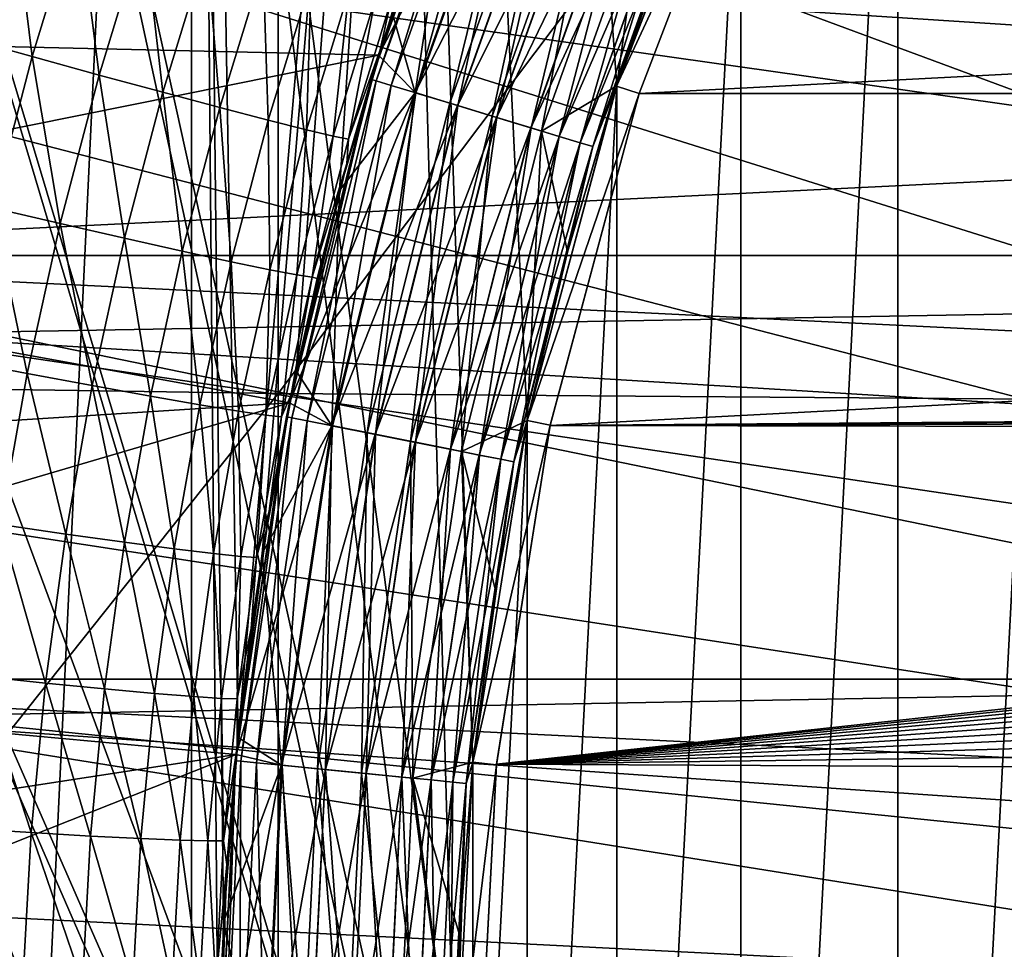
# Model space of a CAD drawing. Header units: metres. Extents: x -104 to 104, y -68 to 90.
# Tile 277 of 656: x -7.92 to -5.84, y -3.38 to -1.41. Entities that reach past the tile are written whole.
import ezdxf

# ---------------------------------------------------------------- set-up
doc = ezdxf.new("R2010")
doc.units = ezdxf.units.M
doc.layers.add('solid_FIT-BATH-153_SW0002', color=7, linetype='CONTINUOUS')

msp = doc.modelspace()

# ---------------------------------------------------------------- linework, layer by layer
at = {"layer": 'solid_FIT-BATH-153_SW0002'}
for points in [[(-16.565041, 10.504413, 0.796502), (-17.18494, -17.214111, 0.796502), (-6.062214, -7.214049, 0.796502)], [(-15.459275, 9.984396, 0.796502), (-16.565041, 10.504413, 0.796502), (-6.062214, -7.214049, 0.796502)], [(-15.459275, 9.984396, 0.796502), (-6.062214, -7.214049, 0.796502), (-6.394922, -6.560894, 0.796502)], [(-14.334518, 9.499496, 0.796502), (-15.459275, 9.984396, 0.796502), (-6.394922, -6.560894, 0.796502)], [(-13.192939, 9.050647, 0.796502), (-14.334518, 9.499496, 0.796502), (-6.394922, -6.560894, 0.796502)], [(-13.192939, 9.050647, 0.796502), (-6.394922, -6.560894, 0.796502), (-6.657277, -5.877351, 0.796502)], [(-12.038977, 8.639774, 0.796502), (-13.192939, 9.050647, 0.796502), (-6.657277, -5.877351, 0.796502)], [(-10.871761, 8.266689, 0.796502), (-12.038977, 8.639774, 0.796502), (-6.657277, -5.877351, 0.796502)], [(-10.871761, 8.266689, 0.796502), (-6.657277, -5.877351, 0.796502), (-6.846968, -5.16975, 0.796502)], [(-9.692388, 7.931559, 0.796502), (-10.871761, 8.266689, 0.796502), (-6.846968, -5.16975, 0.796502)], [(-9.692388, 7.931559, 0.796502), (-6.846968, -5.16975, 0.796502), (-6.961659, -4.445437, 0.796502)], [(-8.504289, 7.635389, 0.796502), (-9.692388, 7.931559, 0.796502), (-6.961659, -4.445437, 0.796502)], [(-8.504289, 7.635389, 0.796502), (-6.961659, -4.445437, 0.796502), (-6.999918, -3.714136, 0.796502)], [(-7.306125, 7.377919, 0.796502), (-8.504289, 7.635389, 0.796502), (-6.999918, -3.714136, 0.796502)], [(-7.306125, 7.377919, 0.796502), (-6.999918, -3.714136, 0.796502), (-6.961664, -2.982833, 0.796502)], [(-7.306125, 7.377919, 0.796502), (-6.961664, -2.982833, 0.796502), (-6.846977, -2.258518, 0.796502)], [(-7.306125, 7.377919, 0.796502), (-6.846977, -2.258518, 0.796502), (-6.65729, -1.550912, 0.796502)], [(-7.306125, 7.377919, 0.796502), (-6.65729, -1.550912, 0.796502), (-6.394936, -0.867363, 0.796502)], [(-7.458882, -2.930188, -1.703498), (-7.557277, 2.834669, -1.703498), (-6.900932, 3.522985, -1.703498)], [(-7.407474, -2.540214, -1.703498), (-7.458882, -2.930188, -1.703498), (-6.900932, 3.522985, -1.703498)], [(-7.335877, -2.15375, -1.703498), (-7.407474, -2.540214, -1.703498), (-6.900932, 3.522985, -1.703498)], [(-7.244255, -1.772455, -1.703498), (-7.335877, -2.15375, -1.703498), (-6.900932, 3.522985, -1.703498)], [(-7.132435, -1.395243, -1.703498), (-7.244255, -1.772455, -1.703498), (-6.900932, 3.522985, -1.703498)], [(-7.557277, 2.834669, -1.703498), (-7.557286, -10.262883, -1.703498), (-8.145891, -9.514494, -1.703498)], [(-7.557277, 2.834669, -1.703498), (-8.145891, -9.514494, -1.703498), (-8.145885, 2.086279, -1.703498)], [(-7.499912, -3.714124, -1.703498), (-7.557286, -10.262883, -1.703498), (-7.557277, 2.834669, -1.703498)], [(-7.48967, -3.321043, -1.703498), (-7.499912, -3.714124, -1.703498), (-7.557277, 2.834669, -1.703498)], [(-7.458882, -2.930188, -1.703498), (-7.48967, -3.321043, -1.703498), (-7.557277, 2.834669, -1.703498)], [(-11.063119, -2.146614, 15.768076), (-7.374184, -2.20186, 15.768068), (-7.374184, 2.69447, 15.858294)], [(-11.063119, -2.146614, 15.768076), (-7.374184, 2.69447, 15.858294), (-11.063119, 2.69447, 15.858294)], [(-7.374184, -2.20186, 15.768068), (-3.685249, -2.229396, 15.768426), (-3.685249, 2.69447, 15.858294)], [(-7.374184, -2.20186, 15.768068), (-3.685249, 2.69447, 15.858294), (-7.374184, 2.69447, 15.858294)], [(0, -3.714112, 38.063175), (-5.793386, 2.380423, 37.916401), (-6.09463, 2.079174, 37.916401)], [(0, -3.714112, 38.063175), (-6.09463, 2.079174, 37.916401), (-6.38023, 1.763053, 37.916401)], [(0, -3.714112, 38.063175), (-6.38023, 1.763053, 37.916401), (-6.649452, 1.432873, 37.916401)], [(0, -3.714112, 38.063175), (-6.649452, 1.432873, 37.916401), (-6.901606, 1.089482, 37.916401)], [(0, -3.714112, 38.063175), (-6.901606, 1.089482, 37.916401), (-7.136043, 0.73376, 37.916401)], [(0, -3.714112, 38.063175), (-7.136043, 0.73376, 37.916401), (-7.352163, 0.36662, 37.916401)], [(-5.662942, 0.40053, 5.796502), (-6.062214, -7.214049, 5.796502), (-6.062229, -0.2142, 5.796502)], [(-5.662942, 0.40053, 5.796502), (-5.66293, -7.828771, 5.796502), (-6.062214, -7.214049, 5.796502)], [(0, -3.714112, 38.063175), (-7.352163, 0.36662, 37.916401), (-7.54941, -0.010994, 37.916401)], [(0, -3.714112, 38.063175), (-7.54941, -0.010994, 37.916401), (-7.727279, -0.398115, 37.916401)], [(-6.062229, -0.2142, 5.796502), (-6.394922, -6.560894, 5.796502), (-6.394936, -0.867363, 5.796502)], [(-6.062229, -0.2142, 5.796502), (-6.062214, -7.214049, 5.796502), (-6.394922, -6.560894, 5.796502)], [(0, -3.714112, 38.063175), (-7.727279, -0.398115, 37.916401), (-7.885312, -0.793747, 37.916401)], [(-6.897859, -0.769818, -7.703498), (-8.947562, -1.000642, -7.703498), (-9.069776, -1.442232, -7.703498)], [(-7.161236, -1.485707, -7.703498), (-6.897859, -0.769818, -7.703498), (-9.069776, -1.442232, -7.703498)], [(-6.83951, -0.881094, -7.712991), (-6.897859, -0.769818, -7.703498), (-7.161236, -1.485707, -7.703498)], [(0, -3.714112, 38.063175), (-7.885312, -0.793747, 37.916401), (-8.023104, -1.196875, 37.916401)], [(-6.929097, -0.843986, 5.796502), (-7.177052, -1.536977, 5.796502), (-6.991735, -1.000139, 11.79754)], [(-7.166364, -1.540219, 5.64746), (-7.177052, -1.536977, 5.796502), (-6.929097, -0.843986, 5.796502)], [(-6.918777, -0.84826, 5.64746), (-7.166364, -1.540219, 5.64746), (-6.929097, -0.843986, 5.796502)], [(-7.134496, -1.549886, 5.501604), (-7.166364, -1.540219, 5.64746), (-6.918777, -0.84826, 5.64746)], [(-6.888011, -0.861005, 5.501604), (-7.134496, -1.549886, 5.501604), (-6.918777, -0.84826, 5.64746)], [(-7.082161, -1.565762, 5.362349), (-7.134496, -1.549886, 5.501604), (-6.888011, -0.861005, 5.501604)], [(-6.837484, -0.881934, 5.362349), (-7.082161, -1.565762, 5.362349), (-6.888011, -0.861005, 5.501604)], [(-6.394711, -0.866716, -10.703499), (-6.657509, -1.551341, -10.703499), (-6.349035, -0.887055, -10.790101)], [(-6.657396, -1.550993, -8.203499), (-6.657509, -1.551341, -10.703499), (-6.394711, -0.866716, -10.703499)], [(-6.535063, -1.205536, -8.203499), (-6.657396, -1.550993, -8.203499), (-6.394711, -0.866716, -10.703499)], [(-6.394936, -0.867363, 0.796502), (-6.65729, -1.550912, 0.796502), (-6.535063, -1.205536, -1.203498)], [(-6.394936, -0.867363, 5.796502), (-6.657277, -5.877351, 5.796502), (-6.65729, -1.550912, 5.796502)], [(-6.535024, -1.205436, 4.930476), (-6.394936, -0.867363, 5.796502), (-6.65729, -1.550912, 5.796502)], [(-6.394936, -0.867363, 5.796502), (-6.394922, -6.560894, 5.796502), (-6.657277, -5.877351, 5.796502)], [(-7.08426, -1.565125, -7.712991), (-6.83951, -0.881094, -7.712991), (-7.161236, -1.485707, -7.703498)], [(-6.752739, -0.917036, -7.741371), (-6.83951, -0.881094, -7.712991), (-7.08426, -1.565125, -7.712991)], [(-6.838976, -0.881315, -1.693891), (-7.083708, -1.565293, -1.693891), (-7.001313, -1.024953, -1.703498)], [(-6.993863, -1.592547, -1.665401), (-7.083708, -1.565293, -1.693891), (-6.838976, -0.881315, -1.693891)], [(-7.010531, -1.587491, 5.232811), (-7.082161, -1.565762, 5.362349), (-6.837484, -0.881934, 5.362349)], [(-6.768328, -0.910579, 5.232811), (-7.010531, -1.587491, 5.232811), (-6.837484, -0.881934, 5.362349)], [(-6.752236, -0.917244, -1.665401), (-6.993863, -1.592547, -1.665401), (-6.838976, -0.881315, -1.693891)], [(-6.657509, -1.551341, -10.703499), (-6.609955, -1.56679, -10.790101), (-6.349035, -0.887055, -10.790101)], [(-6.348959, -0.886965, -14.886429), (-6.349035, -0.887055, -10.790101), (-6.609955, -1.56679, -10.790101)], [(-6.609919, -1.566713, -14.886429), (-6.348959, -0.886965, -14.886429), (-6.609955, -1.56679, -10.790101)], [(-6.609919, -1.566713, -14.886429), (6.609919, -1.566713, -14.886429), (6.348959, -0.886965, -14.886429)], [(-6.609919, -1.566713, -14.886429), (6.348959, -0.886965, -14.886429), (-6.348959, -0.886965, -14.886429)], [(-6.921209, -1.614586, 5.115891), (-7.010531, -1.587491, 5.232811), (-6.768328, -0.910579, 5.232811)], [(-6.682093, -0.946299, 5.115891), (-6.921209, -1.614586, 5.115891), (-6.768328, -0.910579, 5.232811)], [(-6.994384, -1.592389, -7.741371), (-6.752739, -0.917036, -7.741371), (-7.08426, -1.565125, -7.712991)], [(-6.672758, -0.950165, -7.787546), (-6.752739, -0.917036, -7.741371), (-6.994384, -1.592389, -7.741371)], [(-6.911073, -1.617661, -1.619124), (-6.993863, -1.592547, -1.665401), (-6.752236, -0.917244, -1.665401)], [(-6.672306, -0.950352, -1.619124), (-6.911073, -1.617661, -1.619124), (-6.752236, -0.917244, -1.665401)], [(-6.911541, -1.617519, -7.787546), (-6.672758, -0.950165, -7.787546), (-6.994384, -1.592389, -7.741371)], [(-6.816195, -1.646442, 5.014204), (-6.921209, -1.614586, 5.115891), (-6.682093, -0.946299, 5.115891)], [(-6.602648, -0.979206, -7.849737), (-6.672758, -0.950165, -7.787546), (-6.911541, -1.617519, -7.787546)], [(-6.838524, -1.639668, -1.556843), (-6.911073, -1.617661, -1.619124), (-6.672306, -0.950352, -1.619124)], [(-6.602263, -0.979365, -1.556843), (-6.838524, -1.639668, -1.556843), (-6.672306, -0.950352, -1.619124)], [(-6.580706, -0.988294, 5.014204), (-6.816195, -1.646442, 5.014204), (-6.682093, -0.946299, 5.115891)], [(-6.838923, -1.639548, -7.849737), (-6.602648, -0.979206, -7.849737), (-6.911541, -1.617519, -7.787546)], [(-6.545108, -1.003039, -7.92555), (-6.602648, -0.979206, -7.849737), (-6.838923, -1.639548, -7.849737)], [(-6.77901, -1.657722, -1.480957), (-6.838524, -1.639668, -1.556843), (-6.602263, -0.979365, -1.556843)], [(-6.544806, -1.003165, -1.480957), (-6.77901, -1.657722, -1.480957), (-6.602263, -0.979365, -1.556843)], [(-7.177052, -1.536977, 5.796502), (-7.078691, -1.235778, 11.792411), (-6.991735, -1.000139, 11.79754)], [(-6.580706, -0.988294, 5.014204), (-6.657362, -1.55089, 4.930476), (-6.816195, -1.646442, 5.014204)], [(-6.580706, -0.988294, 5.014204), (-6.535024, -1.205436, 4.930476), (-6.657362, -1.55089, 4.930476)], [(-6.779324, -1.657627, -7.92555), (-6.545108, -1.003039, -7.92555), (-6.838923, -1.639548, -7.849737)], [(-6.502355, -1.020748, -8.012066), (-6.545108, -1.003039, -7.92555), (-6.779324, -1.657627, -7.92555)], [(-6.73504, -1.67106, -8.012066), (-6.502355, -1.020748, -8.012066), (-6.779324, -1.657627, -7.92555)], [(-6.734824, -1.671125, -1.394387), (-6.77901, -1.657722, -1.480957), (-6.544806, -1.003165, -1.480957)], [(-6.476033, -1.031651, -8.105953), (-6.502355, -1.020748, -8.012066), (-6.73504, -1.67106, -8.012066)], [(-6.502146, -1.020835, -1.394387), (-6.734824, -1.671125, -1.394387), (-6.544806, -1.003165, -1.480957)], [(-6.707666, -1.679364, -1.300466), (-6.734824, -1.671125, -1.394387), (-6.502146, -1.020835, -1.394387)], [(-6.475927, -1.031695, -1.300466), (-6.707666, -1.679364, -1.300466), (-6.502146, -1.020835, -1.394387)], [(8.851866, -1.029661, -36.203499), (-9.072252, -1.909691, -36.203499), (-8.851851, -1.029615, -36.203499)], [(9.072257, -1.909717, -36.203499), (-9.072252, -1.909691, -36.203499), (8.851866, -1.029661, -36.203499)], [(-7.083708, -1.565293, -1.693891), (-7.132435, -1.395243, -1.703498), (-7.001313, -1.024953, -1.703498)], [(-6.707776, -1.67933, -8.105953), (-6.476033, -1.031651, -8.105953), (-6.73504, -1.67106, -8.012066)], [(-6.707776, -1.67933, -8.105953), (-6.535063, -1.205536, -8.203499), (-6.476033, -1.031651, -8.105953)], [(-6.657396, -1.550993, -1.203498), (-6.707666, -1.679364, -1.300466), (-6.475927, -1.031695, -1.300466)], [(-6.535063, -1.205536, -1.203498), (-6.657396, -1.550993, -1.203498), (-6.475927, -1.031695, -1.300466)], [(-7.894427, -1.488767, 12.73757), (-8.037593, -1.448911, 12.771583), (-7.939209, -1.12708, 12.777867)], [(-7.797817, -1.172538, 12.743783), (-7.894427, -1.488767, 12.73757), (-7.939209, -1.12708, 12.777867)], [(-7.752795, -1.527776, 12.678548), (-7.894427, -1.488767, 12.73757), (-7.797817, -1.172538, 12.743783)], [(-7.657935, -1.217142, 12.684713), (-7.752795, -1.527776, 12.678548), (-7.797817, -1.172538, 12.743783)], [(0, -3.714112, 38.063175), (-8.023104, -1.196875, 37.916401), (-8.140301, -1.606465, 37.916401)], [(-6.707776, -1.67933, -8.105953), (-6.657396, -1.550993, -8.203499), (-6.535063, -1.205536, -8.203499)], [(-6.65729, -1.550912, 0.796502), (-6.657396, -1.550993, -1.203498), (-6.535063, -1.205536, -1.203498)], [(-6.657362, -1.55089, 4.930476), (-6.535024, -1.205436, 4.930476), (-6.65729, -1.550912, 5.796502)], [(-7.618318, -1.564356, 12.594579), (-7.752795, -1.527776, 12.678548), (-7.657935, -1.217142, 12.684713)], [(-7.525115, -1.259083, 12.600721), (-7.618318, -1.564356, 12.594579), (-7.657935, -1.217142, 12.684713)], [(-7.177052, -1.536977, 5.796502), (-7.157708, -1.474197, 11.787179), (-7.078691, -1.235778, 11.792411)], [(-7.136447, -1.374304, 11.932858), (-7.078691, -1.235778, 11.792411), (-7.157708, -1.474197, 11.787179)], [(-7.497119, -1.596772, 12.48802), (-7.618318, -1.564356, 12.594579), (-7.525115, -1.259083, 12.600721)], [(-7.405404, -1.296379, 12.494165), (-7.497119, -1.596772, 12.48802), (-7.525115, -1.259083, 12.600721)], [(-3.042922, -1.984796, 19.907827), (-8.238695, -2.076555, 19.907827), (-8.038786, -1.277353, 19.907827)], [(-2.802201, -1.617167, 19.907827), (-3.042922, -1.984796, 19.907827), (-8.038786, -1.277353, 19.907827)], [(-2.51757, -1.282767, 19.907827), (-2.802201, -1.617167, 19.907827), (-8.038786, -1.277353, 19.907827)], [(-7.39471, -1.623486, 12.36199), (-7.497119, -1.596772, 12.48802), (-7.405404, -1.296379, 12.494165)], [(-7.304245, -1.327264, 12.36816), (-7.39471, -1.623486, 12.36199), (-7.405404, -1.296379, 12.494165)], [(-7.314069, -1.643738, 12.222238), (-7.39471, -1.623486, 12.36199), (-7.304245, -1.327264, 12.36816)], [(-7.224579, -1.350846, 12.22845), (-7.314069, -1.643738, 12.222238), (-7.304245, -1.327264, 12.36816)], [(-7.257447, -1.657007, 12.075143), (-7.314069, -1.643738, 12.222238), (-7.224579, -1.350846, 12.22845)], [(-7.168633, -1.3665, 12.081407), (-7.257447, -1.657007, 12.075143), (-7.224579, -1.350846, 12.22845)], [(-7.224879, -1.663384, 11.92654), (-7.257447, -1.657007, 12.075143), (-7.168633, -1.3665, 12.081407)], [(-7.136447, -1.374304, 11.932858), (-7.224879, -1.663384, 11.92654), (-7.168633, -1.3665, 12.081407)], [(-7.136447, -1.374304, 11.932858), (-7.157708, -1.474197, 11.787179), (-7.224879, -1.663384, 11.92654)], [(-7.083708, -1.565293, -1.693891), (-7.244255, -1.772455, -1.703498), (-7.132435, -1.395243, -1.703498)], [(-7.161236, -1.485707, -7.703498), (-9.069776, -1.442232, -7.703498), (-9.170336, -1.890212, -7.703498)], [(-7.894427, -1.488767, 12.73757), (-7.978363, -1.808855, 12.731214), (-8.037593, -1.448911, 12.771583)], [(-7.177052, -1.536977, 5.796502), (-7.228705, -1.715156, 11.781853), (-7.157708, -1.474197, 11.787179)], [(-7.224879, -1.663384, 11.92654), (-7.157708, -1.474197, 11.787179), (-7.228705, -1.715156, 11.781853)], [(-7.349742, -2.221248, -7.703498), (-7.161236, -1.485707, -7.703498), (-9.170336, -1.890212, -7.703498)], [(-7.83521, -1.842181, 12.672239), (-7.978363, -1.808855, 12.731214), (-7.894427, -1.488767, 12.73757)], [(-7.752795, -1.527776, 12.678548), (-7.83521, -1.842181, 12.672239), (-7.894427, -1.488767, 12.73757)], [(-7.08426, -1.565125, -7.712991), (-7.161236, -1.485707, -7.703498), (-7.349742, -2.221248, -7.703498)], [(-7.69929, -1.873311, 12.588293), (-7.83521, -1.842181, 12.672239), (-7.752795, -1.527776, 12.678548)], [(-7.618318, -1.564356, 12.594579), (-7.69929, -1.873311, 12.588293), (-7.752795, -1.527776, 12.678548)], [(-7.177052, -1.536977, 5.796502), (-7.35589, -2.250935, 5.796502), (-7.228705, -1.715156, 11.781853)], [(-7.344935, -2.253114, 5.64746), (-7.35589, -2.250935, 5.796502), (-7.177052, -1.536977, 5.796502)], [(-7.166364, -1.540219, 5.64746), (-7.344935, -2.253114, 5.64746), (-7.177052, -1.536977, 5.796502)], [(-7.312273, -2.25961, 5.501604), (-7.344935, -2.253114, 5.64746), (-7.166364, -1.540219, 5.64746)], [(-7.134496, -1.549886, 5.501604), (-7.312273, -2.25961, 5.501604), (-7.166364, -1.540219, 5.64746)], [(-7.258634, -2.27028, 5.362349), (-7.312273, -2.25961, 5.501604), (-7.134496, -1.549886, 5.501604)], [(-7.082161, -1.565762, 5.362349), (-7.258634, -2.27028, 5.362349), (-7.134496, -1.549886, 5.501604)], [(-6.657509, -1.551341, -10.703499), (-6.847038, -2.258752, -10.703499), (-6.609955, -1.56679, -10.790101)], [(-6.847033, -2.25873, -8.203499), (-6.847038, -2.258752, -10.703499), (-6.657509, -1.551341, -10.703499)], [(-6.761481, -1.902379, -8.203499), (-6.847033, -2.25873, -8.203499), (-6.657509, -1.551341, -10.703499)], [(-6.65729, -1.550912, 0.796502), (-6.846977, -2.258518, 0.796502), (-6.761481, -1.902379, -1.203498)], [(-6.65729, -1.550912, 5.796502), (-6.846968, -5.16975, 5.796502), (-6.846977, -2.258518, 5.796502)], [(-6.761454, -1.902278, 4.930476), (-6.65729, -1.550912, 5.796502), (-6.846977, -2.258518, 5.796502)], [(-6.65729, -1.550912, 5.796502), (-6.657277, -5.877351, 5.796502), (-6.846968, -5.16975, 5.796502)], [(-6.816195, -1.646442, 5.014204), (-6.657362, -1.55089, 4.930476), (-6.761454, -1.902278, 4.930476)], [(-6.65729, -1.550912, 0.796502), (-6.761481, -1.902379, -1.203498), (-6.657396, -1.550993, -1.203498)], [(-6.657396, -1.550993, -1.203498), (-6.761481, -1.902379, -1.203498), (-6.707666, -1.679364, -1.300466)], [(-6.657396, -1.550993, -8.203499), (-6.761481, -1.902379, -8.203499), (-6.657509, -1.551341, -10.703499)], [(-6.707776, -1.67933, -8.105953), (-6.761481, -1.902379, -8.203499), (-6.657396, -1.550993, -8.203499)], [(-6.761454, -1.902278, 4.930476), (-6.657362, -1.55089, 4.930476), (-6.65729, -1.550912, 5.796502)], [(-7.576794, -1.900769, 12.481732), (-7.69929, -1.873311, 12.588293), (-7.618318, -1.564356, 12.594579)], [(-7.497119, -1.596772, 12.48802), (-7.576794, -1.900769, 12.481732), (-7.618318, -1.564356, 12.594579)], [(-7.260786, -2.269852, -7.712991), (-7.08426, -1.565125, -7.712991), (-7.349742, -2.221248, -7.703498)], [(-6.994384, -1.592389, -7.741371), (-7.08426, -1.565125, -7.712991), (-7.260786, -2.269852, -7.712991)], [(-7.083708, -1.565293, -1.693891), (-7.260219, -2.269965, -1.693891), (-7.244255, -1.772455, -1.703498)], [(-7.168136, -2.288281, -1.665401), (-7.260219, -2.269965, -1.693891), (-7.083708, -1.565293, -1.693891)], [(-7.185219, -2.284883, 5.232811), (-7.258634, -2.27028, 5.362349), (-7.082161, -1.565762, 5.362349)], [(-7.010531, -1.587491, 5.232811), (-7.185219, -2.284883, 5.232811), (-7.082161, -1.565762, 5.362349)], [(-6.993863, -1.592547, -1.665401), (-7.168136, -2.288281, -1.665401), (-7.083708, -1.565293, -1.693891)], [(-6.847038, -2.258752, -10.703499), (-6.798131, -2.269147, -10.790101), (-6.609955, -1.56679, -10.790101)], [(-6.798091, -2.269324, -14.886429), (-6.609955, -1.56679, -10.790101), (-6.798131, -2.269147, -10.790101)], [(-6.798091, -2.269324, -14.886429), (-6.609919, -1.566713, -14.886429), (-6.609955, -1.56679, -10.790101)], [(-6.798091, -2.269324, -14.886429), (6.609919, -1.566713, -14.886429), (-6.609919, -1.566713, -14.886429)], [(0.021095, -2.214328, -14.886429), (6.609919, -1.566713, -14.886429), (-6.798091, -2.269324, -14.886429)], [(-7.473296, -1.923252, 12.355677), (-7.576794, -1.900769, 12.481732), (-7.497119, -1.596772, 12.48802)], [(-7.39471, -1.623486, 12.36199), (-7.473296, -1.923252, 12.355677), (-7.497119, -1.596772, 12.48802)], [(-7.168669, -2.288175, -7.741371), (-6.994384, -1.592389, -7.741371), (-7.260786, -2.269852, -7.712991)], [(-7.093671, -2.303093, 5.115891), (-7.185219, -2.284883, 5.232811), (-7.010531, -1.587491, 5.232811)], [(-6.911541, -1.617519, -7.787546), (-6.994384, -1.592389, -7.741371), (-7.168669, -2.288175, -7.741371)], [(-7.083282, -2.30516, -1.619124), (-7.168136, -2.288281, -1.665401), (-6.993863, -1.592547, -1.665401)], [(-6.921209, -1.614586, 5.115891), (-7.093671, -2.303093, 5.115891), (-7.010531, -1.587491, 5.232811)], [(-6.911073, -1.617661, -1.619124), (-7.083282, -2.30516, -1.619124), (-6.993863, -1.592547, -1.665401)], [(0, -3.714112, 38.063175), (-8.140301, -1.606465, 37.916401), (-8.236603, -2.021465, 37.916401)], [(-7.391803, -1.940136, 12.215882), (-7.473296, -1.923252, 12.355677), (-7.39471, -1.623486, 12.36199)], [(-7.314069, -1.643738, 12.222238), (-7.391803, -1.940136, 12.215882), (-7.39471, -1.623486, 12.36199)], [(-7.083762, -2.305064, -7.787546), (-6.911541, -1.617519, -7.787546), (-7.168669, -2.288175, -7.741371)], [(-6.98604, -2.324502, 5.014204), (-7.093671, -2.303093, 5.115891), (-6.921209, -1.614586, 5.115891)], [(-6.838923, -1.639548, -7.849737), (-6.911541, -1.617519, -7.787546), (-7.083762, -2.305064, -7.787546)], [(-7.008925, -2.31995, -1.556843), (-7.083282, -2.30516, -1.619124), (-6.911073, -1.617661, -1.619124)], [(-6.838524, -1.639668, -1.556843), (-7.008925, -2.31995, -1.556843), (-6.911073, -1.617661, -1.619124)], [(-6.816195, -1.646442, 5.014204), (-6.98604, -2.324502, 5.014204), (-6.921209, -1.614586, 5.115891)], [(-7.334592, -1.951007, 12.068735), (-7.391803, -1.940136, 12.215882), (-7.314069, -1.643738, 12.222238)], [(-7.257447, -1.657007, 12.075143), (-7.334592, -1.951007, 12.068735), (-7.314069, -1.643738, 12.222238)], [(-7.009334, -2.319869, -7.849737), (-6.838923, -1.639548, -7.849737), (-7.083762, -2.305064, -7.787546)], [(-6.779324, -1.657627, -7.92555), (-6.838923, -1.639548, -7.849737), (-7.009334, -2.319869, -7.849737)], [(-6.947929, -2.332083, -1.480957), (-7.008925, -2.31995, -1.556843), (-6.838524, -1.639668, -1.556843)], [(-6.77901, -1.657722, -1.480957), (-6.947929, -2.332083, -1.480957), (-6.838524, -1.639668, -1.556843)], [(-7.301696, -1.955974, 11.920076), (-7.334592, -1.951007, 12.068735), (-7.257447, -1.657007, 12.075143)], [(-7.224879, -1.663384, 11.92654), (-7.301696, -1.955974, 11.920076), (-7.257447, -1.657007, 12.075143)], [(-7.224879, -1.663384, 11.92654), (-7.228705, -1.715156, 11.781853), (-7.301696, -1.955974, 11.920076)], [(-6.94825, -2.332019, -7.92555), (-6.779324, -1.657627, -7.92555), (-7.009334, -2.319869, -7.849737)], [(-6.816195, -1.646442, 5.014204), (-6.847013, -2.258636, 4.930476), (-6.98604, -2.324502, 5.014204)], [(-6.73504, -1.67106, -8.012066), (-6.779324, -1.657627, -7.92555), (-6.94825, -2.332019, -7.92555)], [(-6.902642, -2.341091, -1.394387), (-6.947929, -2.332083, -1.480957), (-6.77901, -1.657722, -1.480957)], [(-6.734824, -1.671125, -1.394387), (-6.902642, -2.341091, -1.394387), (-6.77901, -1.657722, -1.480957)], [(-6.816195, -1.646442, 5.014204), (-6.761454, -1.902278, 4.930476), (-6.847013, -2.258636, 4.930476)], [(-6.902863, -2.341047, -8.012066), (-6.73504, -1.67106, -8.012066), (-6.94825, -2.332019, -7.92555)], [(-6.707776, -1.67933, -8.105953), (-6.73504, -1.67106, -8.012066), (-6.902863, -2.341047, -8.012066)], [(-6.87492, -2.346605, -8.105953), (-6.707776, -1.67933, -8.105953), (-6.902863, -2.341047, -8.012066)], [(-6.874807, -2.346628, -1.300466), (-6.902642, -2.341091, -1.394387), (-6.734824, -1.671125, -1.394387)], [(-6.87492, -2.346605, -8.105953), (-6.761481, -1.902379, -8.203499), (-6.707776, -1.67933, -8.105953)], [(-6.707666, -1.679364, -1.300466), (-6.874807, -2.346628, -1.300466), (-6.734824, -1.671125, -1.394387)], [(-6.847033, -2.25873, -1.203498), (-6.874807, -2.346628, -1.300466), (-6.707666, -1.679364, -1.300466)], [(-6.761481, -1.902379, -1.203498), (-6.847033, -2.25873, -1.203498), (-6.707666, -1.679364, -1.300466)], [(-7.35589, -2.250935, 5.796502), (-7.291604, -1.958403, 11.776423), (-7.228705, -1.715156, 11.781853)], [(-7.301696, -1.955974, 11.920076), (-7.228705, -1.715156, 11.781853), (-7.291604, -1.958403, 11.776423)], [(-7.260219, -2.269965, -1.693891), (-7.335877, -2.15375, -1.703498), (-7.244255, -1.772455, -1.703498)], [(-7.904904, -2.159568, 12.665805), (-8.049351, -2.132024, 12.724727), (-7.978363, -1.808855, 12.731214)], [(-7.83521, -1.842181, 12.672239), (-7.904904, -2.159568, 12.665805), (-7.978363, -1.808855, 12.731214)], [(-7.767752, -2.185165, 12.581882), (-7.904904, -2.159568, 12.665805), (-7.83521, -1.842181, 12.672239)], [(-7.69929, -1.873311, 12.588293), (-7.767752, -2.185165, 12.581882), (-7.83521, -1.842181, 12.672239)], [(-7.64415, -2.207602, 12.47532), (-7.767752, -2.185165, 12.581882), (-7.69929, -1.873311, 12.588293)], [(-7.576794, -1.900769, 12.481732), (-7.64415, -2.207602, 12.47532), (-7.69929, -1.873311, 12.588293)], [(-7.349742, -2.221248, -7.703498), (-9.170336, -1.890212, -7.703498), (-9.248804, -2.342213, -7.703498)], [(9.20529, -2.806192, -36.203499), (-9.205288, -2.806178, -36.203499), (-9.072252, -1.909691, -36.203499)], [(9.20529, -2.806192, -36.203499), (-9.072252, -1.909691, -36.203499), (9.072257, -1.909717, -36.203499)], [(-7.539724, -2.225816, 12.349237), (-7.64415, -2.207602, 12.47532), (-7.576794, -1.900769, 12.481732)], [(-7.473296, -1.923252, 12.355677), (-7.539724, -2.225816, 12.349237), (-7.576794, -1.900769, 12.481732)], [(-6.87492, -2.346605, -8.105953), (-6.847033, -2.25873, -8.203499), (-6.761481, -1.902379, -8.203499)], [(-6.846977, -2.258518, 0.796502), (-6.847033, -2.25873, -1.203498), (-6.761481, -1.902379, -1.203498)], [(-6.847013, -2.258636, 4.930476), (-6.761454, -1.902278, 4.930476), (-6.846977, -2.258518, 5.796502)], [(-7.457511, -2.23932, 12.209399), (-7.539724, -2.225816, 12.349237), (-7.473296, -1.923252, 12.355677)], [(-7.391803, -1.940136, 12.215882), (-7.457511, -2.23932, 12.209399), (-7.473296, -1.923252, 12.355677)], [(-7.399807, -2.24781, 12.062197), (-7.457511, -2.23932, 12.209399), (-7.391803, -1.940136, 12.215882)], [(-7.334592, -1.951007, 12.068735), (-7.399807, -2.24781, 12.062197), (-7.391803, -1.940136, 12.215882)], [(-7.366647, -2.251407, 11.913479), (-7.399807, -2.24781, 12.062197), (-7.334592, -1.951007, 12.068735)], [(-7.301696, -1.955974, 11.920076), (-7.366647, -2.251407, 11.913479), (-7.334592, -1.951007, 12.068735)], [(-7.301696, -1.955974, 11.920076), (-7.346325, -2.203645, 11.770887), (-7.366647, -2.251407, 11.913479)], [(-7.35589, -2.250935, 5.796502), (-7.346325, -2.203645, 11.770887), (-7.291604, -1.958403, 11.776423)], [(-7.301696, -1.955974, 11.920076), (-7.291604, -1.958403, 11.776423), (-7.346325, -2.203645, 11.770887)], [(-3.042922, -1.984796, 19.907827), (-3.235863, -2.380307, 19.907827), (-8.238695, -2.076555, 19.907827)], [(0, -3.714112, 38.063175), (-8.236603, -2.021465, 37.916401), (-8.311762, -2.44081, 37.916401)], [(-3.377417, -2.796215, 19.907827), (-8.359384, -2.888456, 19.907827), (-8.238695, -2.076555, 19.907827)], [(-3.235863, -2.380307, 19.907827), (-3.377417, -2.796215, 19.907827), (-8.238695, -2.076555, 19.907827)], [(-7.904904, -2.159568, 12.665805), (-7.961723, -2.479203, 12.65926), (-8.049351, -2.132024, 12.724727)], [(-11.063119, -2.146614, 15.768076), (-11.063119, -6.840335, 15.666423), (-7.374184, -2.20186, 15.768068)], [(-7.82355, -2.499201, 12.575364), (-7.961723, -2.479203, 12.65926), (-7.904904, -2.159568, 12.665805)], [(-7.767752, -2.185165, 12.581882), (-7.82355, -2.499201, 12.575364), (-7.904904, -2.159568, 12.665805)], [(-7.260219, -2.269965, -1.693891), (-7.407474, -2.540214, -1.703498), (-7.335877, -2.15375, -1.703498)], [(-7.699032, -2.516575, 12.468799), (-7.82355, -2.499201, 12.575364), (-7.767752, -2.185165, 12.581882)], [(-7.64415, -2.207602, 12.47532), (-7.699032, -2.516575, 12.468799), (-7.767752, -2.185165, 12.581882)], [(-11.063119, -6.840335, 15.666423), (-7.374184, -6.947463, 15.666217), (-7.374184, -2.20186, 15.768068)], [(-7.593841, -2.530502, 12.342689), (-7.699032, -2.516575, 12.468799), (-7.64415, -2.207602, 12.47532)], [(-7.539724, -2.225816, 12.349237), (-7.593841, -2.530502, 12.342689), (-7.64415, -2.207602, 12.47532)], [(-7.35589, -2.250935, 5.796502), (-7.3928, -2.45058, 11.765265), (-7.346325, -2.203645, 11.770887)], [(-7.366647, -2.251407, 11.913479), (-7.346325, -2.203645, 11.770887), (-7.3928, -2.45058, 11.765265)], [(-7.374184, -2.20186, 15.768068), (-7.374184, -6.947463, 15.666217), (-3.685249, -2.229396, 15.768426)], [(-7.349742, -2.221248, -7.703498), (-9.248804, -2.342213, -7.703498), (-9.304807, -2.796377, -7.703498)], [(-7.462808, -2.96611, -7.703498), (-7.349742, -2.221248, -7.703498), (-9.304807, -2.796377, -7.703498)], [(-7.511042, -2.540632, 12.202803), (-7.593841, -2.530502, 12.342689), (-7.539724, -2.225816, 12.349237)], [(-7.457511, -2.23932, 12.209399), (-7.511042, -2.540632, 12.202803), (-7.539724, -2.225816, 12.349237)], [(-7.260786, -2.269852, -7.712991), (-7.349742, -2.221248, -7.703498), (-7.462808, -2.96611, -7.703498)], [(-7.374184, -6.947463, 15.666217), (-3.685249, -7.000843, 15.666842), (-3.685249, -2.229396, 15.768426)], [(0.021095, -2.214328, -14.886429), (-6.798091, -2.269324, -14.886429), (-0.096834, -2.217254, -14.886429)], [(-0.096834, -2.217254, -14.886429), (-6.798091, -2.269324, -14.886429), (-0.213573, -2.229433, -14.886429)], [(-0.213573, -2.229433, -14.886429), (-6.798091, -2.269324, -14.886429), (-0.329739, -2.250864, -14.886429)], [(-7.452949, -2.546766, 12.055541), (-7.511042, -2.540632, 12.202803), (-7.457511, -2.23932, 12.209399)], [(-7.399807, -2.24781, 12.062197), (-7.452949, -2.546766, 12.055541), (-7.457511, -2.23932, 12.209399)], [(-7.419594, -2.549036, 11.90676), (-7.452949, -2.546766, 12.055541), (-7.399807, -2.24781, 12.062197)], [(-7.366647, -2.251407, 11.913479), (-7.419594, -2.549036, 11.90676), (-7.399807, -2.24781, 12.062197)], [(-7.35589, -2.250935, 5.796502), (-7.463885, -2.978983, 5.796502), (-7.3928, -2.45058, 11.765265)], [(-7.45277, -2.980078, 5.64746), (-7.463885, -2.978983, 5.796502), (-7.35589, -2.250935, 5.796502)], [(-7.367385, -2.988488, -7.712991), (-7.260786, -2.269852, -7.712991), (-7.462808, -2.96611, -7.703498)], [(-7.344935, -2.253114, 5.64746), (-7.45277, -2.980078, 5.64746), (-7.35589, -2.250935, 5.796502)], [(-7.419628, -2.983342, 5.501604), (-7.45277, -2.980078, 5.64746), (-7.344935, -2.253114, 5.64746)], [(-7.312273, -2.25961, 5.501604), (-7.419628, -2.983342, 5.501604), (-7.344935, -2.253114, 5.64746)], [(-7.365202, -2.988703, 5.362349), (-7.419628, -2.983342, 5.501604), (-7.312273, -2.25961, 5.501604)], [(-7.366647, -2.251407, 11.913479), (-7.3928, -2.45058, 11.765265), (-7.419594, -2.549036, 11.90676)], [(-7.260219, -2.269965, -1.693891), (-7.36681, -2.988544, -1.693891), (-7.407474, -2.540214, -1.703498)], [(-7.168669, -2.288175, -7.741371), (-7.260786, -2.269852, -7.712991), (-7.367385, -2.988488, -7.712991)], [(-7.273375, -2.997747, -1.665401), (-7.36681, -2.988544, -1.693891), (-7.260219, -2.269965, -1.693891)], [(-7.258634, -2.27028, 5.362349), (-7.365202, -2.988703, 5.362349), (-7.312273, -2.25961, 5.501604)], [(-7.290709, -2.99604, 5.232811), (-7.365202, -2.988703, 5.362349), (-7.258634, -2.27028, 5.362349)], [(-7.185219, -2.284883, 5.232811), (-7.290709, -2.99604, 5.232811), (-7.258634, -2.27028, 5.362349)], [(-7.168136, -2.288281, -1.665401), (-7.273375, -2.997747, -1.665401), (-7.260219, -2.269965, -1.693891)], [(-6.98604, -2.324502, 5.014204), (-6.847013, -2.258636, 4.930476), (-6.913805, -2.61899, 4.930476)], [(-6.846977, -2.258518, 0.796502), (-6.961664, -2.982833, 0.796502), (-6.913818, -2.619071, -1.203498)], [(-6.846977, -2.258518, 5.796502), (-6.961659, -4.445437, 5.796502), (-6.961664, -2.982833, 5.796502)], [(-6.913805, -2.61899, 4.930476), (-6.846977, -2.258518, 5.796502), (-6.961664, -2.982833, 5.796502)], [(-6.846977, -2.258518, 5.796502), (-6.846968, -5.16975, 5.796502), (-6.961659, -4.445437, 5.796502)], [(-6.847038, -2.258752, -10.703499), (-6.961627, -2.982163, -10.703499), (-6.798131, -2.269147, -10.790101)], [(-6.913818, -2.619071, -8.203499), (-6.961627, -2.982163, -10.703499), (-6.847038, -2.258752, -10.703499)], [(-6.961627, -2.982163, -10.703499), (-6.911901, -2.987391, -10.790101), (-6.798131, -2.269147, -10.790101)], [(-6.846977, -2.258518, 0.796502), (-6.913818, -2.619071, -1.203498), (-6.847033, -2.25873, -1.203498)], [(-6.847033, -2.25873, -1.203498), (-6.913818, -2.619071, -1.203498), (-6.874807, -2.346628, -1.300466)], [(-6.847033, -2.25873, -8.203499), (-6.913818, -2.619071, -8.203499), (-6.847038, -2.258752, -10.703499)], [(-6.87492, -2.346605, -8.105953), (-6.913818, -2.619071, -8.203499), (-6.847033, -2.25873, -8.203499)], [(-6.913805, -2.61899, 4.930476), (-6.847013, -2.258636, 4.930476), (-6.846977, -2.258518, 5.796502)], [(-6.798091, -2.269324, -14.886429), (-6.798131, -2.269147, -10.790101), (-6.911901, -2.987391, -10.790101)], [(-6.911781, -2.986592, -14.886429), (-6.798091, -2.269324, -14.886429), (-6.911901, -2.987391, -10.790101)], [(-0.443416, -2.281149, -14.886429), (-6.798091, -2.269324, -14.886429), (-6.911781, -2.986592, -14.886429)], [(-0.329739, -2.250864, -14.886429), (-6.798091, -2.269324, -14.886429), (-0.443416, -2.281149, -14.886429)], [(-7.273917, -2.997694, -7.741371), (-7.168669, -2.288175, -7.741371), (-7.367385, -2.988488, -7.712991)], [(-7.197818, -3.005189, 5.115891), (-7.290709, -2.99604, 5.232811), (-7.185219, -2.284883, 5.232811)], [(-7.083762, -2.305064, -7.787546), (-7.168669, -2.288175, -7.741371), (-7.273917, -2.997694, -7.741371)], [(-7.187275, -3.006227, -1.619124), (-7.273375, -2.997747, -1.665401), (-7.168136, -2.288281, -1.665401)], [(-7.093671, -2.303093, 5.115891), (-7.197818, -3.005189, 5.115891), (-7.185219, -2.284883, 5.232811)], [(-7.083282, -2.30516, -1.619124), (-7.187275, -3.006227, -1.619124), (-7.168136, -2.288281, -1.665401)], [(-0.443416, -2.281149, -14.886429), (-6.911781, -2.986592, -14.886429), (-0.554331, -2.320362, -14.886429)], [(-7.187763, -3.006179, -7.787546), (-7.083762, -2.305064, -7.787546), (-7.273917, -2.997694, -7.741371)], [(-7.088606, -3.015945, 5.014204), (-7.197818, -3.005189, 5.115891), (-7.093671, -2.303093, 5.115891)], [(-7.009334, -2.319869, -7.849737), (-7.083762, -2.305064, -7.787546), (-7.187763, -3.006179, -7.787546)], [(-7.111827, -3.013658, -1.556843), (-7.187275, -3.006227, -1.619124), (-7.083282, -2.30516, -1.619124)], [(-7.008925, -2.31995, -1.556843), (-7.111827, -3.013658, -1.556843), (-7.083282, -2.30516, -1.619124)], [(-6.98604, -2.324502, 5.014204), (-7.088606, -3.015945, 5.014204), (-7.093671, -2.303093, 5.115891)], [(-7.112242, -3.013617, -7.849737), (-7.009334, -2.319869, -7.849737), (-7.187763, -3.006179, -7.787546)], [(-6.94825, -2.332019, -7.92555), (-7.009334, -2.319869, -7.849737), (-7.112242, -3.013617, -7.849737)], [(-7.050261, -3.019722, -7.92555), (-6.94825, -2.332019, -7.92555), (-7.112242, -3.013617, -7.849737)], [(-7.049935, -3.019754, -1.480957), (-7.111827, -3.013658, -1.556843), (-7.008925, -2.31995, -1.556843)], [(-6.98604, -2.324502, 5.014204), (-6.961647, -2.982352, 4.930476), (-7.088606, -3.015945, 5.014204)], [(-6.902863, -2.341047, -8.012066), (-6.94825, -2.332019, -7.92555), (-7.050261, -3.019722, -7.92555)], [(-6.947929, -2.332083, -1.480957), (-7.049935, -3.019754, -1.480957), (-7.008925, -2.31995, -1.556843)], [(-7.003983, -3.02428, -1.394387), (-7.049935, -3.019754, -1.480957), (-6.947929, -2.332083, -1.480957)], [(-6.902642, -2.341091, -1.394387), (-7.003983, -3.02428, -1.394387), (-6.947929, -2.332083, -1.480957)], [(-6.98604, -2.324502, 5.014204), (-6.913805, -2.61899, 4.930476), (-6.961647, -2.982352, 4.930476)], [(-0.554331, -2.320362, -14.886429), (-6.911781, -2.986592, -14.886429), (-0.662299, -2.368286, -14.886429)], [(-7.004208, -3.024258, -8.012066), (-6.902863, -2.341047, -8.012066), (-7.050261, -3.019722, -7.92555)], [(-6.87492, -2.346605, -8.105953), (-6.902863, -2.341047, -8.012066), (-7.004208, -3.024258, -8.012066)], [(-6.975854, -3.02705, -8.105953), (-6.87492, -2.346605, -8.105953), (-7.004208, -3.024258, -8.012066)], [(-6.97574, -3.027061, -1.300466), (-7.003983, -3.02428, -1.394387), (-6.902642, -2.341091, -1.394387)], [(-6.975854, -3.02705, -8.105953), (-6.913818, -2.619071, -8.203499), (-6.87492, -2.346605, -8.105953)], [(-6.874807, -2.346628, -1.300466), (-6.97574, -3.027061, -1.300466), (-6.902642, -2.341091, -1.394387)], [(-6.961653, -2.982413, -1.203498), (-6.97574, -3.027061, -1.300466), (-6.874807, -2.346628, -1.300466)], [(-6.913818, -2.619071, -1.203498), (-6.961653, -2.982413, -1.203498), (-6.874807, -2.346628, -1.300466)], [(-0.662299, -2.368286, -14.886429), (-6.911781, -2.986592, -14.886429), (-0.765515, -2.42417, -14.886429)], [(-0.765515, -2.42417, -14.886429), (-6.911781, -2.986592, -14.886429), (-0.864485, -2.488362, -14.886429)], [(0, -3.714112, 38.063175), (-8.311762, -2.44081, 37.916401), (-8.365584, -2.863424, 37.916401)], [(-7.463885, -2.978983, 5.796502), (-7.430973, -2.698905, 11.759573), (-7.3928, -2.45058, 11.765265)], [(-7.419594, -2.549036, 11.90676), (-7.3928, -2.45058, 11.765265), (-7.430973, -2.698905, 11.759573)], [(-7.866608, -2.81475, 12.568755), (-8.00559, -2.800391, 12.652622), (-7.961723, -2.479203, 12.65926)], [(-7.82355, -2.499201, 12.575364), (-7.866608, -2.81475, 12.568755), (-7.961723, -2.479203, 12.65926)], [(-7.741364, -2.827041, 12.462188), (-7.866608, -2.81475, 12.568755), (-7.82355, -2.499201, 12.575364)], [(-7.699032, -2.516575, 12.468799), (-7.741364, -2.827041, 12.462188), (-7.82355, -2.499201, 12.575364)], [(-0.864485, -2.488362, -14.886429), (-6.911781, -2.986592, -14.886429), (-0.958171, -2.560046, -14.886429)], [(-7.635575, -2.836681, 12.336047), (-7.741364, -2.827041, 12.462188), (-7.699032, -2.516575, 12.468799)], [(-7.593841, -2.530502, 12.342689), (-7.635575, -2.836681, 12.336047), (-7.699032, -2.516575, 12.468799)], [(-7.552327, -2.843451, 12.196109), (-7.635575, -2.836681, 12.336047), (-7.593841, -2.530502, 12.342689)], [(-7.511042, -2.540632, 12.202803), (-7.552327, -2.843451, 12.196109), (-7.593841, -2.530502, 12.342689)], [(-7.49395, -2.847252, 12.048784), (-7.552327, -2.843451, 12.196109), (-7.511042, -2.540632, 12.202803)], [(-7.452949, -2.546766, 12.055541), (-7.49395, -2.847252, 12.048784), (-7.511042, -2.540632, 12.202803)], [(-7.36681, -2.988544, -1.693891), (-7.458882, -2.930188, -1.703498), (-7.407474, -2.540214, -1.703498)], [(-7.460476, -2.848221, 11.899936), (-7.49395, -2.847252, 12.048784), (-7.452949, -2.546766, 12.055541)], [(-7.419594, -2.549036, 11.90676), (-7.460476, -2.848221, 11.899936), (-7.452949, -2.546766, 12.055541)], [(-7.419594, -2.549036, 11.90676), (-7.430973, -2.698905, 11.759573), (-7.460476, -2.848221, 11.899936)], [(-0.958171, -2.560046, -14.886429), (-6.911781, -2.986592, -14.886429), (-1.045457, -2.638516, -14.886429)], [(-6.975854, -3.02705, -8.105953), (-6.961653, -2.982413, -8.203499), (-6.913818, -2.619071, -8.203499)], [(-6.961647, -2.982352, 4.930476), (-6.913805, -2.61899, 4.930476), (-6.961664, -2.982833, 5.796502)], [(-6.961664, -2.982833, 0.796502), (-6.961653, -2.982413, -1.203498), (-6.913818, -2.619071, -1.203498)], [(-6.913818, -2.619071, -8.203499), (-6.961653, -2.982413, -8.203499), (-6.961627, -2.982163, -10.703499)], [(-1.045457, -2.638516, -14.886429), (-6.911781, -2.986592, -14.886429), (-1.12684, -2.724136, -14.886429)], [(-7.463885, -2.978983, 5.796502), (-7.460802, -2.948323, 11.753812), (-7.430973, -2.698905, 11.759573)], [(-7.460476, -2.848221, 11.899936), (-7.430973, -2.698905, 11.759573), (-7.460802, -2.948323, 11.753812)], [(-1.12684, -2.724136, -14.886429), (-6.911781, -2.986592, -14.886429), (-1.201006, -2.815454, -14.886429)], [(-7.462808, -2.96611, -7.703498), (-9.304807, -2.796377, -7.703498), (-9.338534, -3.253657, -7.703498)], [(9.25, -3.714112, -36.203499), (-9.25, -3.714112, -36.203499), (-9.205288, -2.806178, -36.203499)], [(9.25, -3.714112, -36.203499), (-9.205288, -2.806178, -36.203499), (9.20529, -2.806192, -36.203499)], [(-3.377417, -2.796215, 19.907827), (-3.465749, -3.225867, 19.907827), (-8.359384, -2.888456, 19.907827)], [(-7.896853, -3.131155, 12.562075), (-8.036437, -3.12245, 12.64591), (-8.00559, -2.800391, 12.652622)], [(-7.866608, -2.81475, 12.568755), (-7.896853, -3.131155, 12.562075), (-8.00559, -2.800391, 12.652622)], [(-7.771076, -3.138367, 12.455504), (-7.896853, -3.131155, 12.562075), (-7.866608, -2.81475, 12.568755)], [(-7.741364, -2.827041, 12.462188), (-7.771076, -3.138367, 12.455504), (-7.866608, -2.81475, 12.568755)], [(-7.664858, -3.143737, 12.329329), (-7.771076, -3.138367, 12.455504), (-7.741364, -2.827041, 12.462188)], [(-7.635575, -2.836681, 12.336047), (-7.664858, -3.143737, 12.329329), (-7.741364, -2.827041, 12.462188)], [(-1.201006, -2.815454, -14.886429), (-6.911781, -2.986592, -14.886429), (-1.267689, -2.912372, -14.886429)], [(-7.581302, -3.147169, 12.189334), (-7.664858, -3.143737, 12.329329), (-7.635575, -2.836681, 12.336047)], [(-7.552327, -2.843451, 12.196109), (-7.581302, -3.147169, 12.189334), (-7.635575, -2.836681, 12.336047)], [(-7.52275, -3.148657, 12.041941), (-7.581302, -3.147169, 12.189334), (-7.552327, -2.843451, 12.196109)], [(-7.49395, -2.847252, 12.048784), (-7.52275, -3.148657, 12.041941), (-7.552327, -2.843451, 12.196109)], [(-7.489234, -3.148336, 11.893023), (-7.52275, -3.148657, 12.041941), (-7.49395, -2.847252, 12.048784)], [(-7.460476, -2.848221, 11.899936), (-7.489234, -3.148336, 11.893023), (-7.49395, -2.847252, 12.048784)], [(-7.460476, -2.848221, 11.899936), (-7.460802, -2.948323, 11.753812), (-7.489234, -3.148336, 11.893023)], [(0, -3.714112, 38.063175), (-8.365584, -2.863424, 37.916401), (-8.397934, -3.288221, 37.916401)], [(-3.499654, -3.664889, 19.907827), (-8.399998, -3.708141, 19.907827), (-8.359384, -2.888456, 19.907827)], [(-3.465749, -3.225867, 19.907827), (-3.499654, -3.664889, 19.907827), (-8.359384, -2.888456, 19.907827)], [(-1.267689, -2.912372, -14.886429), (-6.911781, -2.986592, -14.886429), (-1.326868, -3.014606, -14.886429)], [(-7.36681, -2.988544, -1.693891), (-7.48967, -3.321043, -1.703498), (-7.458882, -2.930188, -1.703498)], [(-7.489234, -3.148336, 11.893023), (-7.460802, -2.948323, 11.753812), (-7.48226, -3.198569, 11.747965)], [(-7.463885, -2.978983, 5.796502), (-7.48226, -3.198569, 11.747965), (-7.460802, -2.948323, 11.753812)], [(-7.462808, -2.96611, -7.703498), (-9.338534, -3.253657, -7.703498), (-9.35, -3.714112, -7.703498)], [(-7.5, -3.714112, -7.703498), (-7.462808, -2.96611, -7.703498), (-9.35, -3.714112, -7.703498)], [(-7.367385, -2.988488, -7.712991), (-7.462808, -2.96611, -7.703498), (-7.5, -3.714112, -7.703498)], [(-7.463885, -2.978983, 5.796502), (-7.5, -3.714112, 5.796502), (-7.48226, -3.198569, 11.747965)], [(-7.488831, -3.714112, 5.64746), (-7.5, -3.714112, 5.796502), (-7.463885, -2.978983, 5.796502)], [(-7.45277, -2.980078, 5.64746), (-7.488831, -3.714112, 5.64746), (-7.463885, -2.978983, 5.796502)], [(-7.403033, -3.714112, -7.712991), (-7.367385, -2.988488, -7.712991), (-7.5, -3.714112, -7.703498)], [(-7.36681, -2.988544, -1.693891), (-7.402455, -3.714112, -1.693891), (-7.48967, -3.321043, -1.703498)], [(-7.45277, -2.980078, 5.64746), (-7.455529, -3.714112, 5.501604), (-7.488831, -3.714112, 5.64746)], [(-7.419628, -2.983342, 5.501604), (-7.455529, -3.714112, 5.501604), (-7.45277, -2.980078, 5.64746)], [(-7.419628, -2.983342, 5.501604), (-7.400839, -3.714112, 5.362349), (-7.455529, -3.714112, 5.501604)], [(-7.365202, -2.988703, 5.362349), (-7.400839, -3.714112, 5.362349), (-7.419628, -2.983342, 5.501604)], [(-7.273917, -2.997694, -7.741371), (-7.367385, -2.988488, -7.712991), (-7.403033, -3.714112, -7.712991)], [(-7.309112, -3.714112, -7.741371), (-7.273917, -2.997694, -7.741371), (-7.403033, -3.714112, -7.712991)], [(-7.308568, -3.714112, -1.665401), (-7.402455, -3.714112, -1.693891), (-7.36681, -2.988544, -1.693891)], [(-7.365202, -2.988703, 5.362349), (-7.325986, -3.714112, 5.232811), (-7.400839, -3.714112, 5.362349)], [(-7.273375, -2.997747, -1.665401), (-7.308568, -3.714112, -1.665401), (-7.36681, -2.988544, -1.693891)], [(-7.290709, -2.99604, 5.232811), (-7.325986, -3.714112, 5.232811), (-7.365202, -2.988703, 5.362349)], [(-7.290709, -2.99604, 5.232811), (-7.232645, -3.714112, 5.115891), (-7.325986, -3.714112, 5.232811)], [(-7.187763, -3.006179, -7.787546), (-7.273917, -2.997694, -7.741371), (-7.309112, -3.714112, -7.741371)], [(-7.222052, -3.714112, -1.619124), (-7.308568, -3.714112, -1.665401), (-7.273375, -2.997747, -1.665401)], [(-7.197818, -3.005189, 5.115891), (-7.232645, -3.714112, 5.115891), (-7.290709, -2.99604, 5.232811)], [(-7.187275, -3.006227, -1.619124), (-7.222052, -3.714112, -1.619124), (-7.273375, -2.997747, -1.665401)], [(-7.088606, -3.015945, 5.014204), (-6.961647, -2.982352, 4.930476), (-6.990405, -3.347727, 4.930476)], [(-6.961627, -2.982163, -10.703499), (-7, -3.714112, -10.703499), (-6.911901, -2.987391, -10.790101)], [(-7, -3.714112, -8.203499), (-7, -3.714112, -10.703499), (-6.961627, -2.982163, -10.703499)], [(-6.990407, -3.34776, -8.203499), (-7, -3.714112, -8.203499), (-6.961627, -2.982163, -10.703499)], [(-7, -3.714112, -10.703499), (-6.95, -3.714112, -10.790101), (-6.911901, -2.987391, -10.790101)], [(-6.961664, -2.982833, 0.796502), (-6.999918, -3.714136, 0.796502), (-6.990407, -3.34776, -1.203498)], [(-6.961664, -2.982833, 5.796502), (-6.961659, -4.445437, 5.796502), (-6.999918, -3.714136, 5.796502)], [(-6.990405, -3.347727, 4.930476), (-6.961664, -2.982833, 5.796502), (-6.999918, -3.714136, 5.796502)], [(-6.961653, -2.982413, -8.203499), (-6.990407, -3.34776, -8.203499), (-6.961627, -2.982163, -10.703499)], [(-6.961653, -2.982413, -1.203498), (-6.990407, -3.34776, -1.203498), (-6.97574, -3.027061, -1.300466)], [(-6.961664, -2.982833, 0.796502), (-6.990407, -3.34776, -1.203498), (-6.961653, -2.982413, -1.203498)], [(-6.975854, -3.02705, -8.105953), (-6.990407, -3.34776, -8.203499), (-6.961653, -2.982413, -8.203499)], [(-6.990405, -3.347727, 4.930476), (-6.961647, -2.982352, 4.930476), (-6.961664, -2.982833, 5.796502)], [(-6.911781, -2.986592, -14.886429), (-6.95, -3.714112, -10.790101), (-6.95, -3.714112, -14.886429)], [(-6.911781, -2.986592, -14.886429), (-6.911901, -2.987391, -10.790101), (-6.95, -3.714112, -10.790101)], [(-1.326868, -3.014606, -14.886429), (-6.911781, -2.986592, -14.886429), (-6.95, -3.714112, -14.886429)], [(-7.222541, -3.714112, -7.787546), (-7.187763, -3.006179, -7.787546), (-7.309112, -3.714112, -7.741371)], [(-7.197818, -3.005189, 5.115891), (-7.122905, -3.714112, 5.014204), (-7.232645, -3.714112, 5.115891)], [(-7.112242, -3.013617, -7.849737), (-7.187763, -3.006179, -7.787546), (-7.222541, -3.714112, -7.787546)], [(-7.146655, -3.714112, -7.849737), (-7.112242, -3.013617, -7.849737), (-7.222541, -3.714112, -7.787546)], [(-7.146238, -3.714112, -1.556843), (-7.222052, -3.714112, -1.619124), (-7.187275, -3.006227, -1.619124)], [(-7.088606, -3.015945, 5.014204), (-7.122905, -3.714112, 5.014204), (-7.197818, -3.005189, 5.115891)], [(-7.111827, -3.013658, -1.556843), (-7.146238, -3.714112, -1.556843), (-7.187275, -3.006227, -1.619124)], [(-7.050261, -3.019722, -7.92555), (-7.112242, -3.013617, -7.849737), (-7.146655, -3.714112, -7.849737)], [(-7.084374, -3.714112, -7.92555), (-7.050261, -3.019722, -7.92555), (-7.146655, -3.714112, -7.849737)], [(-7.084047, -3.714112, -1.480957), (-7.146238, -3.714112, -1.556843), (-7.111827, -3.013658, -1.556843)], [(-7.088606, -3.015945, 5.014204), (-7, -3.714112, 4.930476), (-7.122905, -3.714112, 5.014204)], [(-7.049935, -3.019754, -1.480957), (-7.084047, -3.714112, -1.480957), (-7.111827, -3.013658, -1.556843)], [(-7.088606, -3.015945, 5.014204), (-6.990405, -3.347727, 4.930476), (-7, -3.714112, 4.930476)], [(-7.004208, -3.024258, -8.012066), (-7.050261, -3.019722, -7.92555), (-7.084374, -3.714112, -7.92555)], [(-7.037873, -3.714112, -1.394387), (-7.084047, -3.714112, -1.480957), (-7.049935, -3.019754, -1.480957)], [(-7.003983, -3.02428, -1.394387), (-7.037873, -3.714112, -1.394387), (-7.049935, -3.019754, -1.480957)], [(-1.326868, -3.014606, -14.886429), (-6.95, -3.714112, -14.886429), (-1.377523, -3.120486, -14.886429)], [(-7.038098, -3.714112, -8.012066), (-7.004208, -3.024258, -8.012066), (-7.084374, -3.714112, -7.92555)], [(-6.975854, -3.02705, -8.105953), (-7.004208, -3.024258, -8.012066), (-7.038098, -3.714112, -8.012066)], [(-7.009607, -3.714112, -8.105953), (-6.975854, -3.02705, -8.105953), (-7.038098, -3.714112, -8.012066)], [(-7.009493, -3.714112, -1.300466), (-7.037873, -3.714112, -1.394387), (-7.003983, -3.02428, -1.394387)], [(-7.009607, -3.714112, -8.105953), (-6.990407, -3.34776, -8.203499), (-6.975854, -3.02705, -8.105953)], [(-6.97574, -3.027061, -1.300466), (-7.009493, -3.714112, -1.300466), (-7.003983, -3.02428, -1.394387)], [(-7, -3.714112, -1.203498), (-7.009493, -3.714112, -1.300466), (-6.97574, -3.027061, -1.300466)], [(-6.990407, -3.34776, -1.203498), (-7, -3.714112, -1.203498), (-6.97574, -3.027061, -1.300466)], [(-7.914283, -3.447985, 12.55533), (-8.054255, -3.444933, 12.639132), (-8.036437, -3.12245, 12.64591)], [(-7.896853, -3.131155, 12.562075), (-7.914283, -3.447985, 12.55533), (-8.036437, -3.12245, 12.64591)], [(-1.377523, -3.120486, -14.886429), (-6.95, -3.714112, -14.886429), (-1.419861, -3.230591, -14.886429)], [(-7.788167, -3.450131, 12.448758), (-7.914283, -3.447985, 12.55533), (-7.896853, -3.131155, 12.562075)], [(-7.771076, -3.138367, 12.455504), (-7.788167, -3.450131, 12.448758), (-7.896853, -3.131155, 12.562075)], [(-7.68169, -3.451249, 12.322546), (-7.788167, -3.450131, 12.448758), (-7.771076, -3.138367, 12.455504)], [(-7.664858, -3.143737, 12.329329), (-7.68169, -3.451249, 12.322546), (-7.771076, -3.138367, 12.455504)], [(-7.597967, -3.451361, 12.182488), (-7.68169, -3.451249, 12.322546), (-7.664858, -3.143737, 12.329329)], [(-7.581302, -3.147169, 12.189334), (-7.597967, -3.451361, 12.182488), (-7.664858, -3.143737, 12.329329)], [(-7.539349, -3.450547, 12.035022), (-7.597967, -3.451361, 12.182488), (-7.581302, -3.147169, 12.189334)], [(-7.52275, -3.148657, 12.041941), (-7.539349, -3.450547, 12.035022), (-7.581302, -3.147169, 12.189334)], [(-7.505864, -3.448936, 11.886029), (-7.539349, -3.450547, 12.035022), (-7.52275, -3.148657, 12.041941)], [(-7.489234, -3.148336, 11.893023), (-7.505864, -3.448936, 11.886029), (-7.52275, -3.148657, 12.041941)], [(-7.489234, -3.148336, 11.893023), (-7.48226, -3.198569, 11.747965), (-7.505864, -3.448936, 11.886029)], [(-7.505864, -3.448936, 11.886029), (-7.48226, -3.198569, 11.747965), (-7.495326, -3.449377, 11.742052)], [(-7.5, -3.714112, 5.796502), (-7.495326, -3.449377, 11.742052), (-7.48226, -3.198569, 11.747965)], [(-1.419861, -3.230591, -14.886429), (-6.95, -3.714112, -14.886429), (-1.45352, -3.343652, -14.886429)], [(0, -3.714112, 38.063175), (-8.397934, -3.288221, 37.916401), (-8.408726, -3.714112, 37.916401)], [(-7.402455, -3.714112, -1.693891), (-7.499912, -3.714124, -1.703498), (-7.48967, -3.321043, -1.703498)], [(-7.009607, -3.714112, -8.105953), (-7, -3.714112, -8.203499), (-6.990407, -3.34776, -8.203499)], [(-6.990405, -3.347727, 4.930476), (-6.999918, -3.714136, 5.796502), (-7, -3.714112, 4.930476)], [(-6.999918, -3.714136, 0.796502), (-7, -3.714112, -1.203498), (-6.990407, -3.34776, -1.203498)], [(-1.45352, -3.343652, -14.886429), (-6.95, -3.714112, -14.886429), (-1.477974, -3.458122, -14.886429)]]:
    msp.add_3dface(points, dxfattribs=at)

doc.saveas('drawing.dxf')
